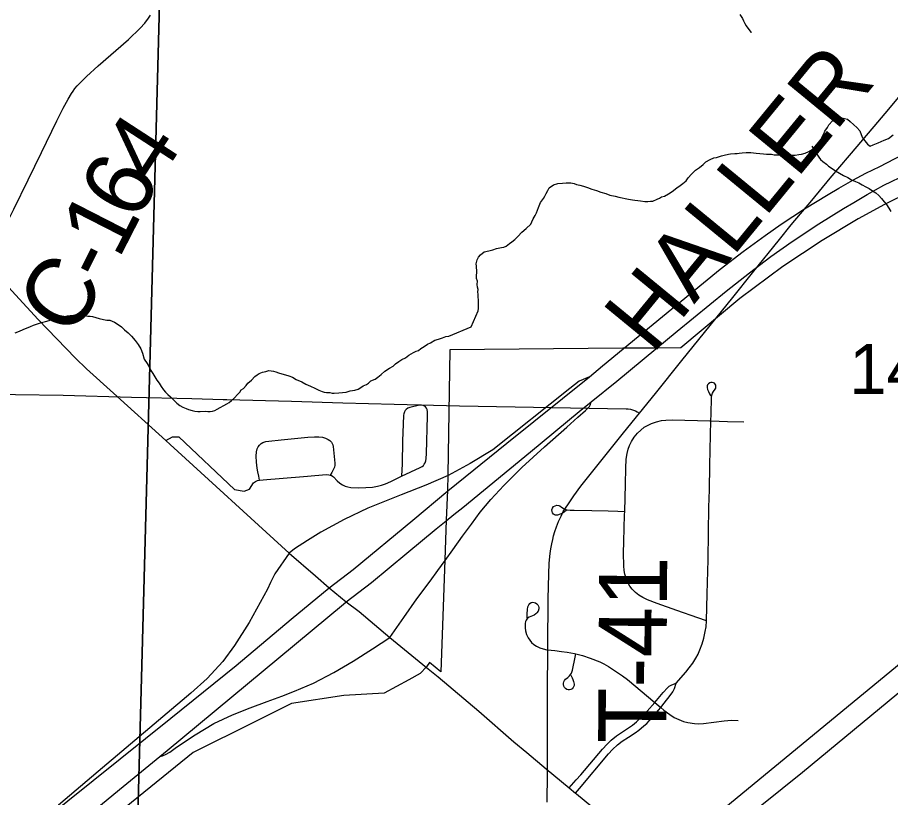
# Model space of a CAD drawing. Extents: x 2.4 to 73.1, y 4.5 to 25.6.
# Drawn here: x 48.0658 to 48.4305, y 23.1357 to 23.4614 of the extents above; entities that cross this region are included whole.
import ezdxf

# ---------------------------------------------------------------- set-up
doc = ezdxf.new("R2010")
doc.units = 0
for name, color, linetype in [('GM_X_City_Street', 7, 'Continuous'), ('GM_X_County_Road', 7, 'Continuous'), ('GM_X_County_Road_Text', 7, 'Continuous'), ('GM_X_Interchange_Ramps', 7, 'Continuous'), ('GM_X_Minor_River', 7, 'Continuous'), ('GM_X_Section', 7, 'Continuous'), ('GM_X_Section_Text', 7, 'Continuous'), ('GM_X_State_Route', 7, 'Continuous'), ('GM_X_Township_Road', 7, 'Continuous'), ('GM_X_Township_Road_Text', 7, 'Continuous'), ('GM_X_US_Route', 7, 'Continuous')]:
    doc.layers.add(name, color=color, linetype=linetype)

msp = doc.modelspace()

# ---------------------------------------------------------------- linework, layer by layer
at = {"layer": 'GM_X_City_Street'}
for points in [[(48.34098, 23.18335), (48.345, 23.18806), (48.34637, 23.18975), (48.34787, 23.19175), (48.3492, 23.19384), (48.35009, 23.19556), (48.35023, 23.19591), (48.35082, 23.19726), (48.3518, 23.19981), (48.35255, 23.20224), (48.35313, 23.20495), (48.35347, 23.20688), (48.35367, 23.20947), (48.35396, 23.22071), (48.35432, 23.23494), (48.35451, 23.24637), (48.35468, 23.25695), (48.35485, 23.2641), (48.35509, 23.27435), (48.35537, 23.28708), (48.3555, 23.29291), (48.35556, 23.29579), (48.35574, 23.30265), (48.3559, 23.30363), (48.356, 23.30402), (48.35617, 23.30447), (48.35659, 23.30518), (48.35729, 23.30617), (48.3575, 23.30665), (48.35758, 23.30738), (48.35749, 23.30787), (48.35727, 23.3083), (48.35694, 23.30862), (48.35652, 23.30884), (48.35603, 23.30896), (48.35551, 23.30895), (48.35503, 23.30882), (48.35441, 23.30842), (48.35411, 23.30803), (48.35392, 23.30758), (48.35389, 23.30692), (48.35407, 23.30608), (48.35444, 23.30515), (48.35488, 23.30424), (48.3552, 23.30378), (48.35569, 23.30332)], [(48.35367, 23.20947), (48.34998, 23.21075), (48.34128, 23.21376), (48.33299, 23.21664), (48.32894, 23.21821), (48.32698, 23.21916), (48.3254, 23.22015), (48.32394, 23.2213), (48.32263, 23.22263), (48.32167, 23.22385), (48.32089, 23.22519), (48.32017, 23.2269), (48.31952, 23.22898), (48.3192, 23.2305), (48.31905, 23.23235), (48.31899, 23.23763), (48.31913, 23.2426), (48.31944, 23.25366), (48.31948, 23.25502), (48.3198, 23.26649), (48.31993, 23.27315), (48.32014, 23.27687), (48.32048, 23.27934), (48.32091, 23.28115), (48.32144, 23.28261), (48.32229, 23.28426), (48.32349, 23.28608), (48.32485, 23.28778), (48.32617, 23.28909), (48.32764, 23.29023), (48.32896, 23.29105), (48.33066, 23.29183), (48.33271, 23.29254), (48.33483, 23.29303), (48.33668, 23.29326), (48.33947, 23.29333), (48.355, 23.29293), (48.3555, 23.29291), (48.36246, 23.29267), (48.36929, 23.29256)], [(48.29519, 23.25558), (48.29415, 23.25476), (48.2933, 23.25431), (48.29248, 23.25391), (48.29137, 23.25355), (48.29061, 23.25354), (48.29015, 23.2537), (48.28974, 23.25398), (48.28928, 23.25458), (48.28911, 23.25505), (48.28907, 23.25579), (48.28931, 23.25652), (48.28978, 23.25712), (48.29042, 23.25752), (48.29117, 23.25771), (48.29191, 23.25763), (48.29238, 23.25742), (48.2931, 23.25693), (48.29418, 23.25618), (48.29482, 23.25592), (48.29547, 23.25575), (48.29675, 23.25563), (48.29831, 23.2556), (48.30578, 23.25556), (48.31258, 23.2554), (48.31656, 23.25518), (48.31948, 23.25502)], [(48.27878, 23.21061), (48.27873, 23.21235), (48.27881, 23.21411), (48.27901, 23.21529), (48.27943, 23.21616), (48.27981, 23.21665), (48.28034, 23.21702), (48.28108, 23.21717), (48.28165, 23.2171), (48.28222, 23.21693), (48.28274, 23.2166), (48.28317, 23.21617), (48.28345, 23.21562), (48.28359, 23.21502), (48.28357, 23.2144), (48.28331, 23.2135), (48.28281, 23.21272), (48.28239, 23.2123), (48.2816, 23.21184), (48.27962, 23.211), (48.27891, 23.21049), (48.27835, 23.20977), (48.27809, 23.2092), (48.27792, 23.2083), (48.27789, 23.2074), (48.27792, 23.20648), (48.27807, 23.20526), (48.27849, 23.20376), (48.27914, 23.20235), (48.2798, 23.20131), (48.2806, 23.20036), (48.28153, 23.19954), (48.28258, 23.19886), (48.28395, 23.19818), (48.28542, 23.19769), (48.28694, 23.19738), (48.28879, 23.19721), (48.29032, 23.19705), (48.29308, 23.19669), (48.2955, 23.19633), (48.29854, 23.1958), (48.29904, 23.19568), (48.30185, 23.19496), (48.3051, 23.1939), (48.30912, 23.19227), (48.31078, 23.19144), (48.31267, 23.19037), (48.31605, 23.1882), (48.31861, 23.18647), (48.3206, 23.185), (48.332, 23.17539), (48.33455, 23.17325), (48.33581, 23.17218), (48.33826, 23.17028), (48.3401, 23.16912), (48.34206, 23.16817), (48.34409, 23.16741), (48.3459, 23.16696), (48.34867, 23.16655), (48.35021, 23.16645), (48.35238, 23.16659), (48.35669, 23.16718), (48.36101, 23.16771), (48.36411, 23.1679), (48.3669, 23.16785)], [(48.29693, 23.18675), (48.29747, 23.18563), (48.2978, 23.1849), (48.29814, 23.18408), (48.29827, 23.18353), (48.29836, 23.18295), (48.29834, 23.18249), (48.29825, 23.1821), (48.29796, 23.18155), (48.29755, 23.18108), (48.29703, 23.18074), (48.29644, 23.18057), (48.29582, 23.1806), (48.29525, 23.18081), (48.29475, 23.18118), (48.29435, 23.18166), (48.29405, 23.18221), (48.29388, 23.18281), (48.29387, 23.18342), (48.29402, 23.18401), (48.29432, 23.18455), (48.29473, 23.18501), (48.2957, 23.1858), (48.29639, 23.18642), (48.29697, 23.18712), (48.29726, 23.18764), (48.29767, 23.18878), (48.2981, 23.19092), (48.29834, 23.19213), (48.29904, 23.19568)], [(48.29628, 23.13968), (48.29925, 23.14306), (48.3011, 23.14517), (48.31018, 23.15583), (48.31208, 23.15789), (48.31387, 23.1596), (48.31603, 23.16137), (48.31807, 23.1628), (48.32273, 23.16592), (48.32444, 23.16726), (48.32649, 23.16916), (48.32883, 23.17166), (48.332, 23.17539), (48.33549, 23.17948), (48.33741, 23.18151), (48.3381, 23.18212), (48.33917, 23.18277), (48.34098, 23.18335)], [(48.2989, 23.13752), (48.30052, 23.13946), (48.31271, 23.15394), (48.31441, 23.15575), (48.31646, 23.15764), (48.31843, 23.15915), (48.32103, 23.16084), (48.32391, 23.16266), (48.32541, 23.16377), (48.32753, 23.16557), (48.32866, 23.16661), (48.32974, 23.16771), (48.33364, 23.17212), (48.33455, 23.17325), (48.33599, 23.17501), (48.33845, 23.1782), (48.33951, 23.17982), (48.34033, 23.18113), (48.34098, 23.18335)]]:
    msp.add_lwpolyline(points, dxfattribs=at)
at = {"layer": 'GM_X_County_Road'}
for points in [[(48.05134, 23.36037), (48.05324, 23.36205), (48.05404, 23.36284), (48.05459, 23.3635), (48.05537, 23.36457), (48.0606, 23.37412), (48.06426, 23.38132), (48.07028, 23.3936), (48.0759, 23.40504), (48.08227, 23.41819), (48.0849, 23.42346), (48.08695, 23.42728), (48.08832, 23.42957), (48.08902, 23.43064), (48.08976, 23.43175), (48.09071, 23.43278), (48.09183, 23.43393), (48.09468, 23.43676), (48.0995, 23.44112), (48.11217, 23.45217), (48.11711, 23.45694), (48.11902, 23.45902), (48.12057, 23.46102), (48.12143, 23.46236)], [(48.43923, 23.38883), (48.428, 23.38323), (48.41694, 23.37725), (48.40189, 23.36826), (48.38556, 23.35734), (48.36755, 23.34402), (48.3429, 23.32337), (48.33234, 23.32335), (48.31864, 23.32323), (48.24644, 23.32261), (48.2456, 23.27037), (48.24544, 23.26396), (48.24484, 23.25149), (48.24437, 23.23495), (48.24333, 23.20755), (48.24263, 23.18809), (48.23797, 23.19206), (48.23661, 23.19025), (48.23407, 23.18747), (48.22923, 23.18481), (48.21894, 23.17918), (48.20218, 23.17824), (48.18025, 23.17486), (48.16465, 23.16711), (48.13922, 23.15447), (48.11118, 23.1318)]]:
    msp.add_lwpolyline(points, dxfattribs=at)
at = {"layer": 'GM_X_Interchange_Ramps'}
for points in [[(48.30474, 23.31136), (48.30038, 23.30956), (48.2966, 23.30651), (48.26438, 23.28087), (48.25493, 23.27511), (48.24572, 23.2701)], [(48.24449, 23.23467), (48.24761, 23.23911), (48.25172, 23.24478), (48.25542, 23.24978), (48.25913, 23.25478), (48.26352, 23.26003), (48.26903, 23.26595), (48.27654, 23.27341), (48.2859, 23.28209), (48.29524, 23.29033), (48.29993, 23.29442), (48.30311, 23.29722), (48.30424, 23.29832), (48.30471, 23.29891), (48.30512, 23.29974), (48.30542, 23.30081)], [(48.24572, 23.2701), (48.23643, 23.26615), (48.22607, 23.26204), (48.2121, 23.25653), (48.20224, 23.25177), (48.19255, 23.24639), (48.18695, 23.24301), (48.18155, 23.23949), (48.17925, 23.23771)], [(48.17925, 23.23771), (48.17328, 23.2291), (48.17145, 23.2255), (48.17026, 23.22263), (48.16261, 23.20869), (48.15645, 23.19916), (48.1516, 23.19242), (48.14511, 23.18535), (48.13828, 23.17918), (48.09957, 23.14655), (48.08296, 23.13249), (48.07622, 23.12575)], [(48.22139, 23.20253), (48.22714, 23.21083), (48.23257, 23.21856), (48.23824, 23.22604), (48.24136, 23.23048), (48.24449, 23.23467)], [(48.12524, 23.15275), (48.12646, 23.15309), (48.12761, 23.15355), (48.12941, 23.15463), (48.1323, 23.15668), (48.14009, 23.16182), (48.14781, 23.1665), (48.15563, 23.17022), (48.16302, 23.1731), (48.17018, 23.17581), (48.17618, 23.17803), (48.1816, 23.18001), (48.18949, 23.18346), (48.19796, 23.1879), (48.2061, 23.19258), (48.21416, 23.19776), (48.22139, 23.20253)]]:
    msp.add_lwpolyline(points, dxfattribs=at)
at = {"layer": 'GM_X_Minor_River'}
for points in [[(48.36752, 23.46268), (48.36862, 23.46094), (48.36916, 23.45998), (48.3697, 23.45883), (48.37025, 23.45786), (48.37172, 23.45574), (48.37227, 23.45515), (48.37247, 23.45534)], [(48.3664, 23.40452), (48.36735, 23.40469), (48.3685, 23.40484), (48.37021, 23.40498), (48.37116, 23.40496), (48.37211, 23.40493), (48.37438, 23.40467), (48.3759, 23.40463), (48.37741, 23.4044), (48.37874, 23.40436), (48.37988, 23.40432), (48.38082, 23.4043), (48.38196, 23.40408), (48.38329, 23.40404), (48.38461, 23.404), (48.38613, 23.40395), (48.38803, 23.4039), (48.38917, 23.40387), (48.39069, 23.40382), (48.39222, 23.40416), (48.39336, 23.40432), (48.39489, 23.40465), (48.39643, 23.40537), (48.39817, 23.40646), (48.39953, 23.40756), (48.40071, 23.40905), (48.40151, 23.41016), (48.40192, 23.41148), (48.40272, 23.41279), (48.40314, 23.41392), (48.40413, 23.41541), (48.40473, 23.41653), (48.4063, 23.41819), (48.40727, 23.41874), (48.40842, 23.41908), (48.41014, 23.41942), (48.41127, 23.41919), (48.41259, 23.41896), (48.4137, 23.41798), (48.41518, 23.41661), (48.41648, 23.41543), (48.41776, 23.41406), (48.41829, 23.41253), (48.41882, 23.41118), (48.41973, 23.40983), (48.42083, 23.40847), (48.42195, 23.40767), (48.42329, 23.40821), (48.42541, 23.40909), (48.42791, 23.41016), (48.42964, 23.41087), (48.43158, 23.41234)], [(48.39766, 23.40762), (48.3993, 23.40492), (48.3982, 23.40627), (48.3993, 23.40492), (48.40058, 23.40299), (48.40132, 23.40202), (48.40225, 23.40124), (48.40374, 23.40006), (48.40467, 23.39928), (48.40616, 23.39829), (48.40747, 23.39731), (48.40915, 23.39631), (48.41084, 23.39532), (48.41272, 23.39452), (48.41421, 23.39353), (48.41591, 23.39292), (48.41722, 23.39231), (48.41872, 23.39152), (48.42022, 23.39072), (48.42153, 23.38993), (48.42302, 23.38894), (48.42433, 23.38815), (48.42563, 23.38697), (48.42674, 23.38581), (48.42785, 23.38445), (48.42877, 23.38329), (48.42987, 23.38174), (48.43059, 23.38039)], [(48.25535, 23.33217), (48.25831, 23.33884), (48.25833, 23.3398), (48.25837, 23.34093), (48.2584, 23.34207), (48.25844, 23.3434), (48.25828, 23.34455), (48.25832, 23.34569), (48.25816, 23.34683), (48.25819, 23.34778), (48.25803, 23.34873), (48.25787, 23.34988), (48.25791, 23.35121), (48.25756, 23.35236), (48.25759, 23.35331), (48.25765, 23.35521), (48.25752, 23.35749), (48.25736, 23.35844), (48.25779, 23.36014), (48.25839, 23.36127), (48.25918, 23.36219), (48.26074, 23.36348), (48.26265, 23.36399), (48.26437, 23.36432), (48.26591, 23.36485), (48.26801, 23.36536), (48.26896, 23.36552), (48.26992, 23.36587), (48.27129, 23.36697), (48.27226, 23.36771), (48.27361, 23.36862), (48.27479, 23.36992), (48.27655, 23.37176), (48.27831, 23.37323), (48.28026, 23.37508), (48.28067, 23.37602), (48.28128, 23.37733), (48.28207, 23.37864), (48.28267, 23.37976), (48.2835, 23.38202), (48.28432, 23.38408), (48.28551, 23.38576), (48.28611, 23.38669), (48.28671, 23.38781), (48.28732, 23.38913), (48.28792, 23.39025), (48.28967, 23.39153), (48.29158, 23.39204), (48.29348, 23.39218), (48.29501, 23.39233), (48.29596, 23.3923), (48.29691, 23.39227), (48.29842, 23.39204), (48.29936, 23.39163), (48.30068, 23.3914), (48.30219, 23.39098), (48.30388, 23.39036), (48.30576, 23.38974), (48.30764, 23.38911), (48.30952, 23.38849), (48.31159, 23.38786), (48.31328, 23.38724), (48.31555, 23.38679), (48.31705, 23.38637), (48.32102, 23.3855), (48.32272, 23.38526), (48.32366, 23.38504), (48.32499, 23.385), (48.32612, 23.38478), (48.32783, 23.38454), (48.32916, 23.3845), (48.3303, 23.38466), (48.33125, 23.38463), (48.33298, 23.38553), (48.33394, 23.38588), (48.33491, 23.38643), (48.33606, 23.38677), (48.33779, 23.38767), (48.33935, 23.38877), (48.34129, 23.39023), (48.34264, 23.39114), (48.34381, 23.39206), (48.34517, 23.39316), (48.34597, 23.39447), (48.34734, 23.39595), (48.3491, 23.39761), (48.35065, 23.39871), (48.35221, 23.39999), (48.35338, 23.4011), (48.35512, 23.402), (48.35666, 23.40271), (48.3578, 23.40287), (48.35991, 23.40357), (48.36106, 23.40392), (48.36278, 23.40425), (48.36373, 23.40441), (48.36545, 23.40455), (48.3664, 23.40452)], [(48.06489, 23.32969), (48.06662, 23.3304), (48.06816, 23.33112), (48.07123, 23.33237), (48.07257, 23.33291), (48.07372, 23.33326), (48.07583, 23.33397), (48.07755, 23.33449), (48.07908, 23.33483), (48.08042, 23.33537), (48.08176, 23.33571), (48.0831, 23.33606), (48.08425, 23.33641), (48.08539, 23.33657), (48.08653, 23.33673), (48.08787, 23.33689), (48.0892, 23.33704), (48.09053, 23.33701), (48.09243, 23.33696), (48.09394, 23.33692), (48.09527, 23.3367), (48.09622, 23.33668), (48.09716, 23.33646), (48.09848, 23.33605), (48.09999, 23.33563), (48.10169, 23.33521), (48.1032, 23.33498), (48.10434, 23.33495), (48.10641, 23.33414), (48.10791, 23.33315), (48.10921, 23.33217), (48.11051, 23.331), (48.11199, 23.32963), (48.11348, 23.32826), (48.11495, 23.32652), (48.11624, 23.32478), (48.11734, 23.32304), (48.11805, 23.32113), (48.11874, 23.31864), (48.12003, 23.3169), (48.12094, 23.31517), (48.12148, 23.31401), (48.12239, 23.31266), (48.12312, 23.31132), (48.12403, 23.30996), (48.12495, 23.30861), (48.12586, 23.30726), (48.12678, 23.30591), (48.1277, 23.30493), (48.12863, 23.30396), (48.12974, 23.30299), (48.13233, 23.30026), (48.13364, 23.29928), (48.13495, 23.29868), (48.13627, 23.29807), (48.13721, 23.29767), (48.13872, 23.29725), (48.13985, 23.29703), (48.14117, 23.29681), (48.14212, 23.29679)], [(48.14212, 23.29679), (48.14422, 23.29692), (48.14535, 23.29689), (48.1463, 23.29687), (48.14726, 23.29704), (48.14821, 23.2972), (48.14917, 23.29775), (48.15052, 23.29847), (48.15207, 23.29938), (48.15322, 23.30011), (48.15419, 23.30066), (48.15515, 23.30139), (48.15651, 23.3025), (48.15769, 23.30399), (48.15866, 23.30491), (48.15926, 23.30584), (48.16022, 23.30639), (48.16139, 23.30769), (48.16199, 23.30862), (48.16354, 23.30991), (48.16491, 23.3114), (48.16587, 23.31213), (48.16684, 23.31268), (48.16818, 23.31321), (48.16952, 23.31356), (48.17085, 23.3139), (48.1718, 23.31388), (48.17275, 23.31366), (48.17369, 23.31345), (48.17482, 23.31304), (48.17916, 23.31179), (48.18066, 23.31119), (48.18216, 23.3102), (48.1846, 23.30919), (48.18629, 23.3082), (48.18816, 23.30739), (48.19004, 23.30658), (48.19173, 23.30578), (48.19305, 23.30518), (48.19399, 23.30496), (48.19494, 23.30475), (48.19626, 23.30472), (48.19721, 23.3045), (48.19816, 23.30448), (48.20006, 23.30462), (48.20158, 23.30477), (48.20311, 23.30492), (48.20483, 23.30545), (48.20674, 23.30578), (48.20808, 23.30612), (48.20923, 23.30685), (48.2102, 23.30759), (48.21155, 23.30812), (48.21251, 23.30867), (48.21348, 23.30959), (48.21521, 23.31031), (48.21637, 23.31123), (48.21773, 23.31233), (48.21928, 23.31362), (48.22121, 23.3149), (48.22276, 23.31581), (48.22373, 23.31674), (48.22508, 23.31765), (48.22643, 23.31857), (48.22797, 23.31929), (48.22933, 23.32039), (48.23126, 23.32148), (48.23241, 23.32202), (48.23337, 23.32238), (48.23434, 23.32311), (48.23569, 23.32403), (48.23704, 23.32494), (48.23839, 23.32548), (48.24012, 23.32657), (48.24166, 23.3271), (48.24338, 23.32763), (48.24472, 23.32816), (48.24605, 23.32832), (48.25535, 23.33217)]]:
    msp.add_lwpolyline(points, dxfattribs=at)
at = {"layer": 'GM_X_Section'}
for points in [[(47.62968, 23.58585), (48.12804, 23.57663), (48.11463, 23.07626), (47.61706, 23.07825)], [(48.12804, 23.57663), (48.62925, 23.57407), (48.61956, 23.07268), (48.11463, 23.07626)]]:
    msp.add_lwpolyline(points, close=True, dxfattribs=at)
at = {"layer": 'GM_X_State_Route'}
for p, q in [((48.12776, 23.28473), (48.12961, 23.28304)), ((48.12961, 23.28304), (48.17925, 23.23771)), ((48.17925, 23.23771), (48.19034, 23.22818)), ((48.22139, 23.20253), (48.23672, 23.18998)), ((48.23672, 23.18998), (48.24148, 23.186)), ((48.29628, 23.13968), (48.2989, 23.13752))]:
    msp.add_line(p, q, dxfattribs=at)
for points in [[(48.05134, 23.36037), (48.05486, 23.35656), (48.06505, 23.34553), (48.07451, 23.33523), (48.08998, 23.31912), (48.09462, 23.31466), (48.10599, 23.30443), (48.12776, 23.28473)], [(48.19034, 23.22818), (48.19607, 23.22324), (48.20317, 23.21733), (48.2085, 23.21332), (48.22139, 23.20253)], [(48.24148, 23.186), (48.25849, 23.17177), (48.27322, 23.15895), (48.27859, 23.15442)], [(48.27859, 23.15442), (48.28664, 23.14761), (48.29628, 23.13968)], [(48.2989, 23.13752), (48.29931, 23.13718), (48.31133, 23.12728), (48.32256, 23.11754), (48.32386, 23.11641)]]:
    msp.add_lwpolyline(points, dxfattribs=at)
at = {"layer": 'GM_X_Township_Road'}
for points in [[(48.32561, 23.29612), (48.33228, 23.30432), (48.3434, 23.31809), (48.36466, 23.34448), (48.37279, 23.35468), (48.38409, 23.36872), (48.38901, 23.37473), (48.39758, 23.38497), (48.40532, 23.39429), (48.41339, 23.40372), (48.42363, 23.41582), (48.42823, 23.42129), (48.43742, 23.43224)], [(47.6652, 23.31356), (47.67283, 23.31343), (47.69148, 23.31321), (47.72038, 23.3125), (47.75517, 23.31148), (47.79681, 23.31061), (47.82601, 23.30992), (47.85708, 23.30916), (47.89405, 23.30811), (47.90896, 23.30777), (47.95029, 23.30664), (48.01492, 23.30515), (48.06495, 23.30394), (48.08484, 23.30361), (48.11342, 23.30283), (48.13859, 23.30224), (48.15174, 23.30191)], [(48.15174, 23.30191), (48.1532, 23.30187), (48.18023, 23.30116), (48.20166, 23.30048), (48.2231, 23.2999)], [(48.2231, 23.2999), (48.23955, 23.29946), (48.25043, 23.2992), (48.32002, 23.29795), (48.32088, 23.29789), (48.32185, 23.29779), (48.32276, 23.29759), (48.32402, 23.29706), (48.32461, 23.29675), (48.32561, 23.29612)], [(48.22629, 23.26982), (48.23407, 23.27339), (48.2348, 23.27388), (48.23536, 23.27436), (48.23572, 23.27485), (48.23608, 23.27542), (48.2364, 23.27629), (48.23658, 23.2772), (48.23673, 23.2793), (48.23708, 23.29491), (48.23711, 23.29677), (48.23694, 23.29769), (48.23668, 23.29824), (48.2363, 23.29873), (48.23582, 23.29912), (48.23526, 23.29938), (48.23465, 23.29951), (48.23373, 23.29945), (48.22978, 23.29854), (48.2289, 23.29822), (48.22812, 23.29772), (48.22772, 23.29726), (48.22743, 23.29672), (48.22718, 23.29582), (48.2271, 23.29531), (48.22686, 23.29159), (48.22667, 23.28465), (48.22646, 23.27502), (48.22629, 23.26982)], [(48.28703, 23.13378), (48.28716, 23.14559), (48.28722, 23.17885), (48.28754, 23.21862), (48.28771, 23.22887), (48.28797, 23.2335), (48.28831, 23.23752), (48.2886, 23.23954), (48.28897, 23.24155), (48.28938, 23.24336), (48.28979, 23.2449), (48.29028, 23.24671), (48.29098, 23.24873), (48.29184, 23.25091), (48.29291, 23.25319), (48.29381, 23.25504), (48.29471, 23.25649), (48.29597, 23.25835), (48.29823, 23.26166), (48.30121, 23.26562), (48.31009, 23.27681), (48.319, 23.28799), (48.32561, 23.29612)], [(48.12776, 23.28473), (48.13055, 23.28621), (48.13319, 23.28621), (48.15653, 23.26434), (48.16048, 23.26352), (48.16275, 23.26445), (48.16444, 23.26703), (48.1648, 23.2674), (48.16529, 23.26768), (48.16601, 23.268), (48.16693, 23.26818)], [(48.16693, 23.26818), (48.1666, 23.26987), (48.16624, 23.2717), (48.16594, 23.27321), (48.16561, 23.27567), (48.16552, 23.27814), (48.16564, 23.28), (48.16593, 23.28121), (48.16632, 23.28205), (48.16686, 23.28281), (48.16755, 23.28343), (48.16835, 23.2839), (48.16952, 23.2843), (48.17083, 23.28452), (48.17599, 23.285), (48.18154, 23.28552), (48.1871, 23.2861), (48.18988, 23.2863), (48.19174, 23.28628), (48.19328, 23.28607), (48.19447, 23.28573), (48.19559, 23.28521), (48.19635, 23.28467), (48.19701, 23.28402), (48.19732, 23.28353), (48.19756, 23.28293), (48.19772, 23.28216), (48.19838, 23.27524), (48.19834, 23.2744), (48.19822, 23.27358), (48.19787, 23.27275), (48.19708, 23.27142), (48.19643, 23.27032)], [(48.16693, 23.26818), (48.16993, 23.26848), (48.17519, 23.26887), (48.18697, 23.26978), (48.1947, 23.27052), (48.19594, 23.27046), (48.19643, 23.27032)], [(48.19643, 23.27032), (48.19683, 23.2702), (48.19736, 23.26989), (48.19784, 23.2695), (48.19936, 23.26794), (48.20052, 23.26691), (48.20155, 23.26622), (48.20266, 23.26568), (48.20384, 23.26534), (48.20507, 23.26515), (48.20818, 23.26503), (48.21129, 23.26507), (48.21408, 23.26529), (48.21623, 23.26563), (48.21786, 23.26606), (48.2195, 23.2666), (48.2218, 23.26755), (48.22629, 23.26982)]]:
    msp.add_lwpolyline(points, dxfattribs=at)
at = {"layer": 'GM_X_US_Route'}
msp.add_line((48.31019, 23.31587), (48.31876, 23.32296), dxfattribs=at)
for points in [[(47.9186, 22.76725), (48.00552, 22.8385), (48.34281, 23.11612), (48.61147, 23.33733), (48.62577, 23.3495), (48.67937, 23.39257), (48.70666, 23.4146), (48.72968, 23.43384), (48.74563, 23.44699), (48.75566, 23.45455), (48.75853, 23.45695)], [(48.31876, 23.32296), (48.34153, 23.3417), (48.3594, 23.35624), (48.3689, 23.36369), (48.37811, 23.37038), (48.38489, 23.37507), (48.39459, 23.3814), (48.40447, 23.38746), (48.40899, 23.39008), (48.4147, 23.39337), (48.42017, 23.39629), (48.42601, 23.39921), (48.43217, 23.40234), (48.44129, 23.40694), (48.45236, 23.41149), (48.45784, 23.41395), (48.4639, 23.41654), (48.47002, 23.41883), (48.47802, 23.4216), (48.48622, 23.42416), (48.4912, 23.42564), (48.4959, 23.42685), (48.50014, 23.42773)], [(48.33246, 23.32307), (48.34138, 23.33042), (48.36189, 23.34706), (48.37161, 23.3548), (48.38054, 23.36153), (48.38943, 23.3678), (48.40057, 23.37517), (48.41084, 23.38159), (48.41514, 23.38409), (48.42075, 23.38749), (48.42777, 23.3913), (48.43757, 23.39605), (48.44693, 23.40026), (48.45871, 23.40515), (48.46741, 23.40854), (48.4783, 23.41228), (48.48869, 23.41553), (48.49578, 23.41764), (48.50001, 23.41879)], [(48.28824, 23.06003), (48.29133, 23.06256), (48.31734, 23.08379), (48.33815, 23.10107), (48.35127, 23.11208), (48.39375, 23.14631), (48.45085, 23.19336), (48.48136, 23.21842), (48.50109, 23.23457), (48.52985, 23.25833), (48.53381, 23.26141), (48.54027, 23.26643), (48.54502, 23.27037), (48.54569, 23.27072), (48.54629, 23.27113), (48.54714, 23.27182), (48.55706, 23.27994), (48.57283, 23.29258), (48.6009, 23.3157), (48.62962, 23.33949), (48.63499, 23.34389)], [(48.24495, 23.25121), (48.2481, 23.25384), (48.25182, 23.25675), (48.2801, 23.28004), (48.3005, 23.29679), (48.30542, 23.30081), (48.31613, 23.30956), (48.33246, 23.32307)], [(48.24556, 23.26369), (48.27022, 23.28358), (48.30474, 23.31136), (48.31019, 23.31587)], [(47.36905, 22.54351), (47.45597, 22.61475), (47.79326, 22.89237), (48.06192, 23.11358), (48.07622, 23.12575), (48.12981, 23.16882), (48.15711, 23.19085), (48.18012, 23.21009), (48.19607, 23.22324), (48.2061, 23.23081), (48.23092, 23.25152), (48.24556, 23.26369)], [(48.20202, 23.21637), (48.20317, 23.21733), (48.21367, 23.2254), (48.2285, 23.2377), (48.24074, 23.24778), (48.24495, 23.25121)], [(48.08544, 23.12014), (48.10846, 23.13898), (48.12524, 23.15275), (48.1284, 23.15535), (48.20202, 23.21637)]]:
    msp.add_lwpolyline(points, dxfattribs=at)

# ---------------------------------------------------------------- texts
at = {"layer": 'GM_X_County_Road_Text'}
for s, rotation, p in [('4', 57.0403, (48.12359, 23.39048)), ('6', 62.9421, (48.11602, 23.37556)), ('1', 62.916, (48.10804, 23.35997)), ('-', 63.2414, (48.10281, 23.34959)), ('C', 55.4444, (48.08742, 23.32674))]:
    msp.add_text(s, height=0.02841, rotation=rotation, dxfattribs=at).set_placement(p)
at = {"layer": 'GM_X_Section_Text'}
msp.add_text('14', height=0.020928, rotation=0, dxfattribs=at).set_placement((48.41331, 23.30411))
at = {"layer": 'GM_X_Township_Road_Text'}
for s, rotation, p in [('HALLER', 50.6374, (48.33106, 23.32023)), ('T-41', 89.6465, (48.33676, 23.1582))]:
    msp.add_text(s, height=0.028409, rotation=rotation, dxfattribs=at).set_placement(p)

doc.saveas('drawing.dxf')
